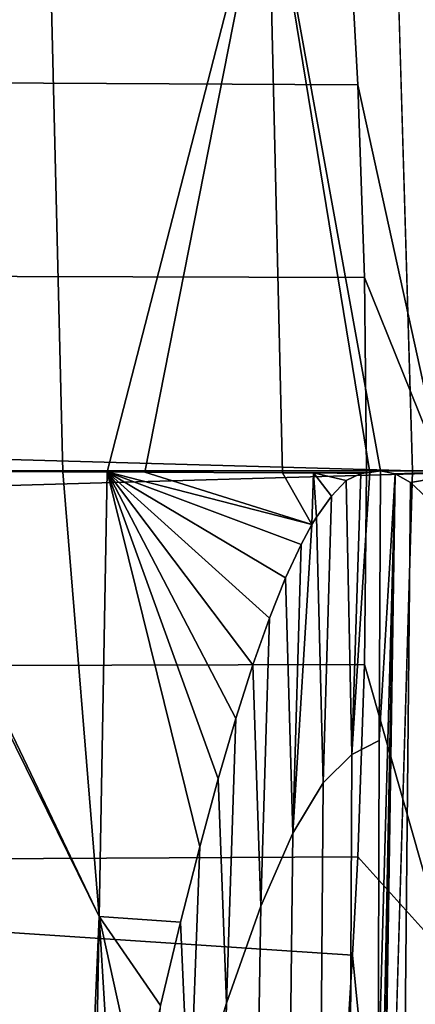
# Model space of a CAD drawing. Header units: metres. Extents: x -166 to 33, y -71 to 34.
# Tile 274 of 332: x 30.763 to 31.298, y -0.722 to 0.611. Entities that reach past the tile are written whole.
import ezdxf

# ---------------------------------------------------------------- set-up
doc = ezdxf.new("R2010")
doc.units = ezdxf.units.M
doc.layers.add('solid_12208131', color=7, linetype='CONTINUOUS')

msp = doc.modelspace()

# ---------------------------------------------------------------- linework, layer by layer
at = {"layer": 'solid_12208131'}
for points in [[(31.3414, 1.803235, 136.199997), (-0.325803, 0.90286, 136.199997), (-0.351867, 0, 136.199997), (31.418823, 0.901596, 136.199997)], [(-0.094238, 1.793319, 136.449997), (31.268379, 0.895766, 136.449997), (31.2943, 0, 136.449997), (-0.171501, 0.895859, 136.449997)], [(31.418823, 0.901596, 136.199997), (-0.351867, 0, 136.199997), (-0.325886, -0.90159, 136.199997), (31.444803, 0, 136.199997)], [(-0.171501, 0.895859, 136.449997), (31.2943, 0, 136.449997), (31.268379, -0.89582, 136.449997), (-0.197421, 0, 136.449997)], [(31.335125, 0.90284, 136.454514), (31.361193, 0, 136.454514), (31.2943, 0, 136.449997), (31.268379, 0.895766, 136.449997)], [(30.800232, 0.852049, 56.279026), (30.581711, -0.000889, 53.222424), (30.471653, 0.860945, 52.085899)], [(30.800232, 0.852049, 56.279026), (30.820839, -0.001179, 56.316692), (30.581711, -0.000889, 53.222424)], [(30.880985, -0.001364, 57.130245), (30.820839, -0.001179, 56.316692), (30.800232, 0.852049, 56.279026), (31.098579, 0.842269, 60.465946)], [(31.098579, 0.842269, 60.465946), (30.931911, -0.001551, 57.831123), (30.880985, -0.001364, 57.130245)], [(31.098579, 0.842269, 60.465946), (31.118595, -0.002522, 60.502258), (30.931911, -0.001551, 57.831123)], [(31.368494, 0.83632, 64.647408), (31.38534, 0, 64.6371), (31.251097, 0, 62.50515), (31.098579, 0.842269, 60.465946)], [(31.236698, -0.002063, 62.282829), (31.098579, 0.842269, 60.465946), (31.251097, 0, 62.50515)], [(31.236698, -0.002063, 62.282829), (31.118595, -0.002522, 60.502258), (31.098579, 0.842269, 60.465946)], [(31.210491, 0.703711, 145.379608), (31.205456, 0.780019, 145.398102), (29.34763, 0.793654, 145.401627), (29.34763, 0.532409, 145.345322)], [(31.339594, 0.706335, 143.697937), (31.210491, 0.703711, 145.379608), (31.220358, 0.52247, 145.343628), (31.335287, 0, 143.965729)], [(31.220358, 0.52247, 145.343628), (31.210491, 0.703711, 145.379608), (29.34763, 0.532409, 145.345322)], [(31.229404, 0.261919, 145.310913), (31.220358, 0.52247, 145.343628), (29.34763, 0.532409, 145.345322), (29.34763, 0.26709, 145.31134)], [(31.335287, 0, 143.965729), (31.220358, 0.52247, 145.343628), (31.229404, 0.261919, 145.310913)], [(31.232437, 0, 145.300003), (31.229404, 0.261919, 145.310913), (29.34763, 0.26709, 145.31134), (29.34763, 0, 145.300003)], [(31.335287, 0, 143.965729), (31.229404, 0.261919, 145.310913), (31.232437, 0, 145.300003)], [(-0.248465, -1.803227, 136.199997), (31.418739, -0.902858, 136.199997), (31.444803, 0, 136.199997), (-0.325886, -0.90159, 136.199997)], [(31.19112, -1.793244, 136.449997), (-0.1715, -0.895804, 136.449997), (-0.197421, 0, 136.449997), (31.268379, -0.89582, 136.449997)], [(31.229404, -0.261919, 145.310913), (31.232437, 0, 145.300003), (29.34763, 0, 145.300003), (29.34763, -0.26709, 145.31134)], [(31.335287, 0, 143.965729), (31.232437, 0, 145.300003), (31.229404, -0.261919, 145.310913), (31.342295, -0.65764, 143.689743)], [(30.844082, -1.203418, 57.111736), (30.559858, -0.736855, 53.114628), (30.573139, -0.000886, 53.115391), (30.870424, -0.603231, 57.108128)], [(30.870424, -0.603231, 57.108128), (30.573139, -0.000886, 53.115391), (30.581711, -0.000889, 53.222424)], [(30.870424, -0.603231, 57.108128), (30.581711, -0.000889, 53.222424), (30.820839, -0.001179, 56.316692)], [(30.870424, -0.603231, 57.108128), (30.820839, -0.001179, 56.316692), (30.880985, -0.001364, 57.130245)], [(30.980495, -0.610906, 58.640373), (30.870424, -0.603231, 57.108128), (30.880985, -0.001364, 57.130245), (31.006554, -0.508828, 58.970234)], [(31.158396, -0.072588, 61.095917), (30.880985, -0.001364, 57.130245), (30.931911, -0.001551, 57.831123)], [(31.143696, -0.099501, 60.878124), (30.880985, -0.001364, 57.130245), (31.158396, -0.072588, 61.095917)], [(31.122503, -0.144965, 60.567688), (30.880985, -0.001364, 57.130245), (31.143696, -0.099501, 60.878124)], [(31.100784, -0.199212, 60.25452), (30.880985, -0.001364, 57.130245), (31.122503, -0.144965, 60.567688)], [(31.078444, -0.26243, 59.938366), (30.880985, -0.001364, 57.130245), (31.100784, -0.199212, 60.25452)], [(31.055376, -0.334923, 59.619057), (30.880985, -0.001364, 57.130245), (31.078444, -0.26243, 59.938366)], [(31.03146, -0.416936, 59.296406), (30.880985, -0.001364, 57.130245), (31.055376, -0.334923, 59.619057)], [(31.006554, -0.508828, 58.970234), (30.880985, -0.001364, 57.130245), (31.03146, -0.416936, 59.296406)], [(31.158396, -0.072588, 61.095917), (30.931911, -0.001551, 57.831123), (31.118595, -0.002522, 60.502258)], [(31.236698, -0.002063, 62.282829), (31.160458, -0.002809, 61.124859), (31.118595, -0.002522, 60.502258)], [(31.158396, -0.072588, 61.095917), (31.118595, -0.002522, 60.502258), (31.160458, -0.002809, 61.124859)], [(31.158396, -0.072588, 61.095917), (31.160458, -0.002809, 61.124859), (31.164444, -0.062673, 61.186062)], [(31.236698, -0.002063, 62.282829), (31.224642, -0.003309, 62.097603), (31.160458, -0.002809, 61.124859)], [(31.204872, -0.01311, 61.795639), (31.160458, -0.002809, 61.124859), (31.224642, -0.003309, 62.097603)], [(31.184814, -0.034052, 61.491768), (31.160458, -0.002809, 61.124859), (31.204872, -0.01311, 61.795639)], [(31.164444, -0.062673, 61.186062), (31.160458, -0.002809, 61.124859), (31.184814, -0.034052, 61.491768)], [(31.184814, -0.034052, 61.491768), (31.204872, -0.01311, 61.795639), (31.212234, -0.383661, 61.915867), (31.173416, -0.422225, 61.335094)], [(31.204872, -0.01311, 61.795639), (31.224642, -0.003309, 62.097603), (31.212234, -0.383661, 61.915867)], [(31.249554, -0.364994, 62.486961), (31.212234, -0.383661, 61.915867), (31.236698, -0.002063, 62.282829), (31.251097, 0, 62.50515)], [(31.212234, -0.383661, 61.915867), (31.224642, -0.003309, 62.097603), (31.236698, -0.002063, 62.282829)], [(31.238543, -2.134422, 62.4874), (31.271271, -0.00386, 62.81868), (31.291868, -0.015798, 63.141289), (31.271242, -2.145148, 62.957561)], [(31.238543, -2.134422, 62.4874), (31.241653, -1.802324, 62.487274), (31.271271, -0.00386, 62.81868)], [(31.241653, -1.802324, 62.487274), (31.245367, -1.319561, 62.487122), (31.271271, -0.00386, 62.81868)], [(31.245367, -1.319561, 62.487122), (31.248024, -0.840451, 62.487019), (31.271271, -0.00386, 62.81868)], [(31.248024, -0.840451, 62.487019), (31.249554, -0.364994, 62.486961), (31.271271, -0.00386, 62.81868)], [(31.249554, -0.364994, 62.486961), (31.251097, 0, 62.50515), (31.271271, -0.00386, 62.81868)], [(31.38534, 0, 64.6371), (31.271271, -0.00386, 62.81868), (31.251097, 0, 62.50515)], [(31.361193, 0, 136.454514), (31.335127, -0.902782, 136.454514), (31.268379, -0.89582, 136.449997), (31.2943, 0, 136.449997)], [(31.38534, 0, 64.6371), (31.291868, -0.015798, 63.141289), (31.271271, -0.00386, 62.81868)], [(31.38534, 0, 64.6371), (31.312889, -0.03563, 63.473431), (31.291868, -0.015798, 63.141289)], [(31.271242, -2.145148, 62.957561), (31.291868, -0.015798, 63.141289), (31.312889, -0.03563, 63.473431), (31.302355, -2.156684, 63.435181)], [(31.164444, -0.062673, 61.186062), (31.184814, -0.034052, 61.491768), (31.173416, -0.422225, 61.335094)], [(31.158396, -0.072588, 61.095917), (31.164444, -0.062673, 61.186062), (31.173416, -0.422225, 61.335094), (31.132561, -0.49027, 60.744972)], [(31.143696, -0.099501, 60.878124), (31.158396, -0.072588, 61.095917), (31.132561, -0.49027, 60.744972)], [(31.122503, -0.144965, 60.567688), (31.143696, -0.099501, 60.878124), (31.132561, -0.49027, 60.744972)], [(31.100784, -0.199212, 60.25452), (31.122503, -0.144965, 60.567688), (31.132561, -0.49027, 60.744972), (31.089148, -0.589181, 60.145821)], [(31.078444, -0.26243, 59.938366), (31.100784, -0.199212, 60.25452), (31.089148, -0.589181, 60.145821)], [(31.229404, -0.261919, 145.310913), (29.34763, -0.26709, 145.31134), (29.34763, -0.532409, 145.345322), (31.220358, -0.522469, 145.343628)], [(31.055376, -0.334923, 59.619057), (31.078444, -0.26243, 59.938366), (31.089148, -0.589181, 60.145821), (31.042654, -0.720343, 59.537964)], [(31.342295, -0.65764, 143.689743), (31.229404, -0.261919, 145.310913), (31.220358, -0.522469, 145.343628)], [(31.03146, -0.416936, 59.296406), (31.055376, -0.334923, 59.619057), (31.042654, -0.720343, 59.537964)], [(31.212234, -0.383661, 61.915867), (31.249554, -0.364994, 62.486961), (31.248024, -0.840451, 62.487019), (31.210047, -0.862677, 61.920322)], [(31.173416, -0.422225, 61.335094), (31.212234, -0.383661, 61.915867), (31.210047, -0.862677, 61.920322), (31.169994, -0.897342, 61.344475)], [(31.006554, -0.508828, 58.970234), (31.03146, -0.416936, 59.296406), (31.042654, -0.720343, 59.537964), (30.992558, -0.88514, 58.921722)], [(31.132561, -0.49027, 60.744972), (31.173416, -0.422225, 61.335094), (31.169994, -0.897342, 61.344475), (31.127291, -0.961223, 60.759846)], [(31.089148, -0.589181, 60.145821), (31.132561, -0.49027, 60.744972), (31.127291, -0.961223, 60.759846), (31.081423, -1.055611, 60.166786)], [(30.980495, -0.610906, 58.640373), (31.006554, -0.508828, 58.970234), (30.992558, -0.88514, 58.921722)], [(31.213419, -0.65528, 145.368912), (31.220358, -0.522469, 145.343628), (29.34763, -0.532409, 145.345322)], [(31.205456, -0.780018, 145.398102), (31.213419, -0.65528, 145.368912), (29.34763, -0.532409, 145.345322), (29.34763, -0.793654, 145.401627)], [(31.283247, -1.362807, 143.880203), (31.342295, -0.65764, 143.689743), (31.220358, -0.522469, 145.343628), (31.213419, -0.65528, 145.368912)], [(31.042654, -0.720343, 59.537964), (31.089148, -0.589181, 60.145821), (31.081423, -1.055611, 60.166786), (31.031879, -1.181797, 59.565647)], [(30.870424, -0.603231, 57.108128), (30.860603, -1.128901, 57.279507), (30.844082, -1.203418, 57.111736)], [(30.870424, -0.603231, 57.108128), (30.893396, -0.982201, 57.626282), (30.860603, -1.128901, 57.279507)], [(30.870424, -0.603231, 57.108128), (30.980495, -0.610906, 58.640373), (30.953096, -0.723575, 58.30658)], [(30.870424, -0.603231, 57.108128), (30.953096, -0.723575, 58.30658), (30.924135, -0.847243, 57.968525)], [(30.870424, -0.603231, 57.108128), (30.924135, -0.847243, 57.968525), (30.893396, -0.982201, 57.626282)], [(30.953096, -0.723575, 58.30658), (30.980495, -0.610906, 58.640373), (30.992558, -0.88514, 58.921722), (30.938335, -1.084957, 58.297417)], [(31.283247, -1.362807, 143.880203), (31.213419, -0.65528, 145.368912), (31.205456, -0.780018, 145.398102)], [(31.283247, -1.362807, 143.880203), (31.4081, -1.368814, 142.152222), (31.463158, -0.660462, 142.009521), (31.342295, -0.65764, 143.689743)], [(30.992558, -0.88514, 58.921722), (31.042654, -0.720343, 59.537964), (31.031879, -1.181797, 59.565647), (30.978149, -1.341073, 58.956772)]]:
    msp.add_3dface(points, dxfattribs=at)

doc.saveas('drawing.dxf')
